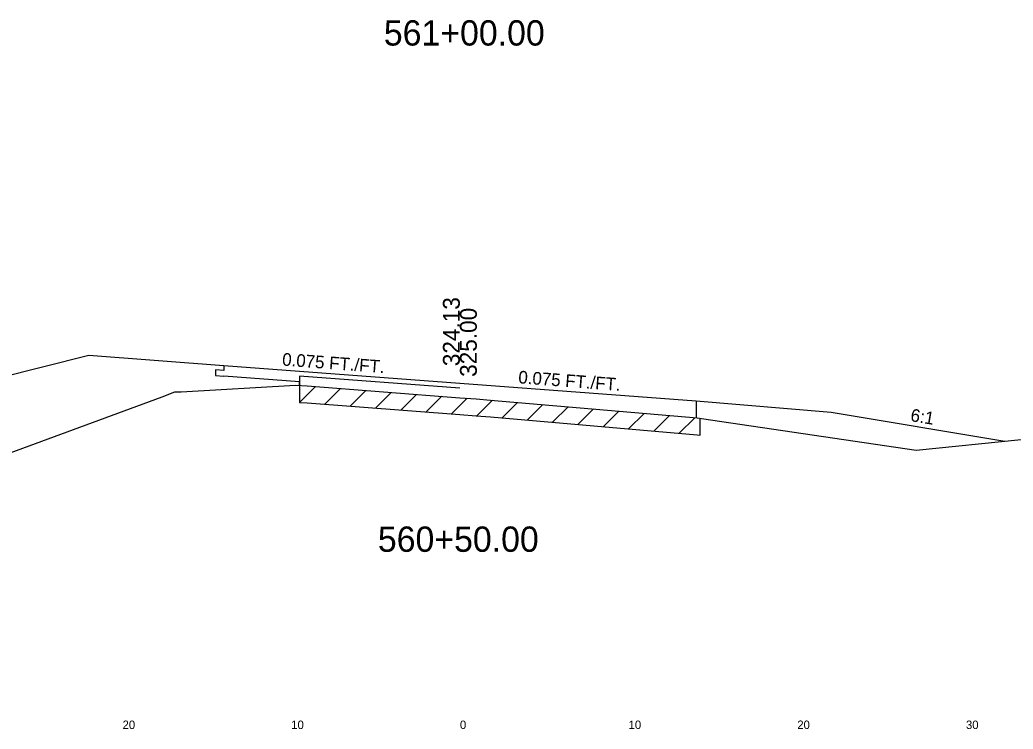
# Model space of a CAD drawing. Extents: x 1000 to 1162, y 999 to 8520.
# Drawn here: x 1053.9 to 1112.8, y 8014.5 to 8056.5 of the extents above; entities that cross this region are included whole.
import ezdxf

# ---------------------------------------------------------------- set-up
doc = ezdxf.new("R2010")
doc.units = 0
for name, color, linetype in [('Level 10', 7, 'Continuous'), ('Level 11', 7, 'Continuous'), ('Level 12', 7, 'Continuous'), ('Level 3', 7, 'Continuous'), ('Level 32', 7, 'Continuous'), ('Level 53', 7, 'Continuous'), ('Level 56', 7, 'Continuous'), ('Level 59', 7, 'Continuous'), ('Level 6', 7, 'Continuous'), ('Level 60', 7, 'Continuous'), ('Level 61', 7, 'Continuous'), ('Level 7', 7, 'Continuous')]:
    doc.layers.add(name, color=color, linetype=linetype)

msp = doc.modelspace()

# ---------------------------------------------------------------- linework, layer by layer
at = {"layer": 'Level 11'}
for p, q in [((1066, 8036.05), (1066, 8035.75)), ((1066, 8035.75), (1065.5, 8035.788)), ((1065.5, 8035.788), (1065.5, 8035.448)), ((1065.5, 8035.448), (1066, 8035.41)), ((1094, 8033.944), (1094, 8032.935))]:
    msp.add_line(p, q, dxfattribs=at)
at = {"layer": 'Level 12'}
for p, q in [((1070.492, 8035.072), (1066, 8035.41)), ((1070.492, 8034.855), (1070.492, 8035.072))]:
    msp.add_line(p, q, dxfattribs=at)
at = {"layer": 'Level 53'}
for p, q in [((1080, 8034.697), (1070.492, 8035.412)), ((1070.492, 8035.412), (1070.492, 8034.855))]:
    msp.add_line(p, q, dxfattribs=at)
at = {"layer": 'Level 59'}
for p, q in [((1066, 8036.05), (1080, 8034.997)), ((1080, 8034.997), (1094, 8033.944))]:
    msp.add_line(p, q, dxfattribs=at)
at = {"layer": 'Level 6'}
for p, q in [((1058, 8036.652), (1066, 8036.05)), ((1094, 8033.944), (1102, 8033.278))]:
    msp.add_line(p, q, dxfattribs=at)
at = {"layer": 'Level 60'}
for p, q in [((1063.468, 8034.487), (1070.244, 8034.871)), ((1070.244, 8034.871), (1070.949, 8034.827)), ((1070.949, 8034.827), (1080, 8034.133)), ((1051.692, 8030.275), (1062.349, 8034.186)), ((1062.349, 8034.186), (1063.099, 8034.471)), ((1063.099, 8034.471), (1063.468, 8034.487)), ((1080, 8034.133), (1080.956, 8034.06)), ((1080.956, 8034.06), (1081.815, 8033.994)), ((1081.815, 8033.994), (1094.053, 8032.931)), ((1094.053, 8032.931), (1094.858, 8032.828)), ((1094.858, 8032.828), (1107.038, 8031.014)), ((1107.038, 8031.014), (1113.28, 8031.66))]:
    msp.add_line(p, q, dxfattribs=at)
at = {"layer": 'Level 61'}
for p, q in [((1070.492, 8034.855), (1070.492, 8033.855)), ((1071.427, 8034.791), (1070.492, 8033.855)), ((1072.921, 8034.676), (1071.992, 8033.747)), ((1074.421, 8034.561), (1073.492, 8033.632)), ((1075.921, 8034.446), (1074.992, 8033.517)), ((1077.421, 8034.331), (1076.492, 8033.402)), ((1078.922, 8034.216), (1077.993, 8033.287)), ((1080.422, 8034.101), (1079.493, 8033.172)), ((1070.492, 8033.855), (1070.949, 8033.827)), ((1070.949, 8033.827), (1080, 8033.133)), ((1081.921, 8033.985), (1080.993, 8033.057)), ((1083.413, 8033.855), (1082.493, 8032.935)), ((1084.914, 8033.725), (1083.993, 8032.805)), ((1086.414, 8033.595), (1085.494, 8032.674)), ((1080, 8033.133), (1080.956, 8033.06)), ((1080.956, 8033.06), (1081.815, 8032.994)), ((1081.815, 8032.994), (1094.053, 8031.931)), ((1087.914, 8033.464), (1086.994, 8032.544)), ((1089.414, 8033.334), (1088.494, 8032.414)), ((1090.914, 8033.203), (1089.994, 8032.283)), ((1092.415, 8033.073), (1091.495, 8032.153)), ((1093.915, 8032.943), (1092.995, 8032.023)), ((1094.249, 8031.906), (1094.249, 8032.906)), ((1094.053, 8031.931), (1094.249, 8031.906))]:
    msp.add_line(p, q, dxfattribs=at)
at = {"layer": 'Level 7'}
for p, q in [((1024.339, 8028.236), (1058, 8036.652)), ((1102, 8033.278), (1112.308, 8031.56))]:
    msp.add_line(p, q, dxfattribs=at)

# ---------------------------------------------------------------- texts
at = {"layer": 'Level 10'}
msp.add_text('324.13', height=1, rotation=90, dxfattribs=at).set_placement((1079.991, 8036.001))
at = {"layer": 'Level 3'}
for s, p in [('561+00.00', (1075.488, 8055)), ('560+50.00', (1075.134, 8025))]:
    msp.add_text(s, height=1.5, dxfattribs=at).set_placement(p)
at = {"layer": 'Level 32'}
for s, rotation, p in [('0.075 FT./FT.', 355.69916, (1069.441, 8036.042)), ('0.075 FT./FT.', 355.69909, (1083.441, 8034.989)), ('6:1', 350.53768, (1106.671, 8032.753))]:
    msp.add_text(s, height=0.75, rotation=rotation, dxfattribs=at).set_placement(p)
at = {"layer": 'Level 56'}
for s, p in [('20', (1060, 8014.5)), ('10', (1070, 8014.5)), ('0', (1080, 8014.5)), ('10', (1090, 8014.5)), ('20', (1100, 8014.5)), ('30', (1110, 8014.5))]:
    msp.add_text(s, height=0.5, dxfattribs=at).set_placement(p)
at = {"layer": 'Level 59'}
msp.add_text(' 325.00', height=1, rotation=90, dxfattribs=at).set_placement((1081, 8034.997))

doc.saveas('drawing.dxf')
